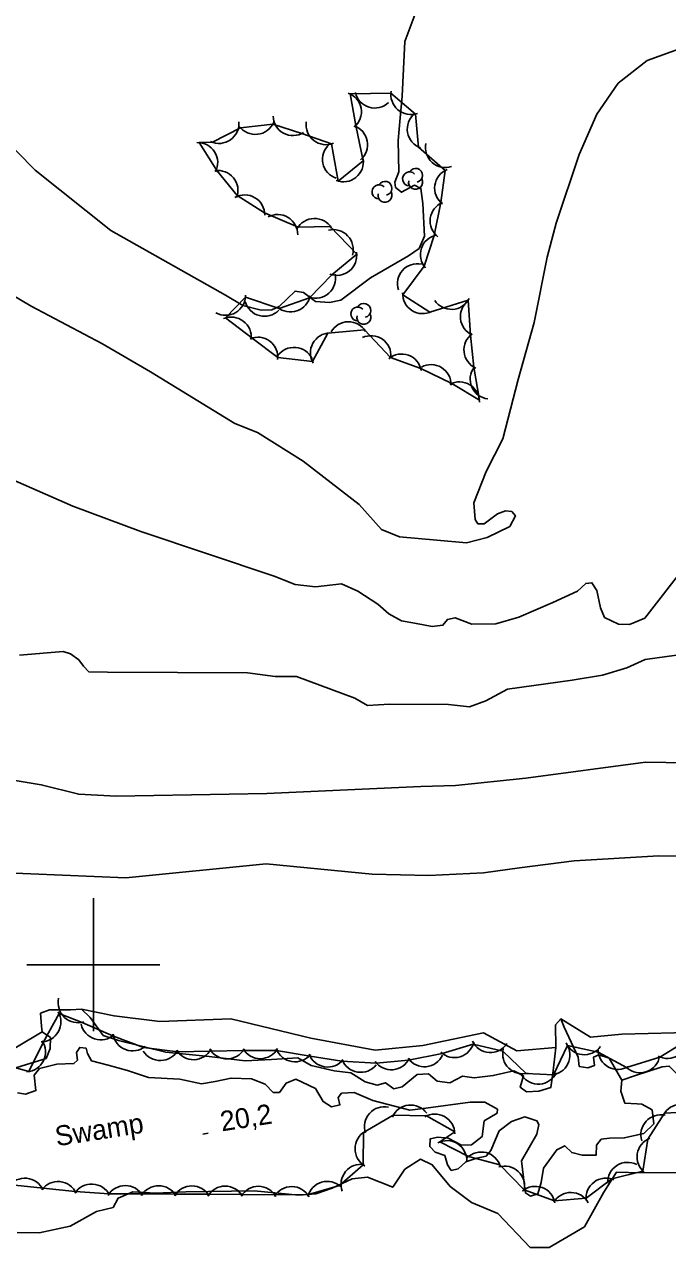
# Model space of a CAD drawing. Extents: x 646142 to 649934, y 5874075 to 5876351.
# Drawn here: x 648789.6 to 648886.2, y 5874957.5 to 5875141.4 of the extents above; entities that cross this region are included whole.
import ezdxf

# ---------------------------------------------------------------- set-up
doc = ezdxf.new("R2010")
doc.units = 0
for name, color, linetype in [('Niveau 1', 7, 'Continuous'), ('Niveau 2', 7, 'Continuous'), ('Niveau 3', 7, 'Continuous'), ('Niveau 4', 7, 'Continuous'), ('Niveau 44', 7, 'Continuous'), ('Niveau 61', 7, 'Continuous'), ('Niveau 7', 7, 'Continuous')]:
    doc.layers.add(name, color=color, linetype=linetype)

msp = doc.modelspace()

# ---------------------------------------------------------------- linework, layer by layer
at = {"layer": 'Niveau 1'}
msp.add_lwpolyline([(648888.59, 5875137.92), (648883.17, 5875135.92), (648878.85, 5875132.54), (648875.6, 5875127.9), (648872.98, 5875121.83), (648869.5, 5875111.5), (648868.15, 5875106.39), (648866.22, 5875096.58), (648863.8, 5875087.99), (648861.52, 5875079.07), (648859, 5875074.16), (648857.14, 5875069.44), (648857.33, 5875066.92), (648857.75, 5875066.27), (648858.68, 5875066.27), (648860.7, 5875067.77), (648861.91, 5875068.25), (648862.85, 5875068.13), (648863.39, 5875067.5), (648862.54, 5875065.9), (648859.16, 5875064.24), (648856.02, 5875063.42), (648851.57, 5875063.83), (648845.96, 5875064.34), (648843.29, 5875065.42), (648839.94, 5875069.19), (648831.51, 5875075.73), (648824.63, 5875080.02), (648821.23, 5875081.36), (648808.6, 5875089.15), (648801.27, 5875093.39), (648790.64, 5875098.99), (648779.05, 5875105.86)], dxfattribs=at)
at = {"layer": 'Niveau 2'}
for points in [[(648848.6, 5875143.61), (648846.76, 5875138.79), (648846.37, 5875130.57), (648846.07, 5875127.31), (648845.79, 5875123.93), (648845.9, 5875119.22), (648845.28, 5875117.65), (648845.38, 5875116.86), (648846.27, 5875116.15), (648848.22, 5875117.18), (648849.2, 5875116.72), (648849.48, 5875114.44), (648849.73, 5875109.52), (648848.91, 5875107.69), (648847.31, 5875106.59), (648841.6, 5875103.28), (648837.16, 5875099.89), (648835.46, 5875099.58), (648833.37, 5875099.69), (648831.58, 5875101.09), (648830.29, 5875101.29), (648827.92, 5875098.94), (648826.82, 5875098.47), (648825.21, 5875098.4), (648822.47, 5875099.13), (648819.86, 5875100.67), (648802.62, 5875110.38), (648791.25, 5875119.45), (648777.56, 5875133.33)], [(648888.93, 5875059.99), (648882.82, 5875052.11), (648880.51, 5875051.15), (648878.88, 5875051.19), (648876.79, 5875052.22), (648876.15, 5875053.65), (648875.6, 5875056.25), (648874.88, 5875057.44), (648873.97, 5875057.34), (648872.72, 5875056.15), (648868.99, 5875054.45), (648863.93, 5875052.25), (648860.46, 5875051.27), (648856.87, 5875051.2), (648854.32, 5875052.18), (648853.19, 5875051.93), (648852.49, 5875051.04), (648850.89, 5875050.86), (648848.52, 5875051.28), (648846.27, 5875051.71), (648844.4, 5875052.77), (648842.73, 5875054.2), (648839.71, 5875056.17), (648837.26, 5875057.27), (648833.37, 5875056.82), (648830.32, 5875057.17), (648827.15, 5875058.42), (648807.1, 5875065.14), (648796.9, 5875068.94), (648783.31, 5875074.9)], [(648854.41, 5875026.94), (648849.19, 5875026.8), (648826.06, 5875025.76), (648803.43, 5875025.35), (648797.81, 5875025.63), (648792.17, 5875027.07), (648765.69, 5875031.45), (648746.51, 5875036.1), (648740.63, 5875037.51), (648734.2, 5875039.68), (648716.6, 5875046.6), (648709.41, 5875049.25), (648687.89, 5875058.75), (648680.63, 5875061.98)], [(649037.74, 5875051.14), (649026.53, 5875049.03), (649013.76, 5875045.35), (649005.25, 5875041.93), (648996.58, 5875037.92), (648979.54, 5875029.33), (648975.48, 5875026.42), (648972.13, 5875025.34), (648969.13, 5875025.23), (648963.5, 5875025.73), (648957.56, 5875025.86), (648944.92, 5875026.72), (648938.65, 5875027.74), (648925.95, 5875029.05), (648909.88, 5875030.33), (648895.26, 5875030.27), (648882.92, 5875030.47), (648864.97, 5875028.05), (648854.41, 5875026.94)], [(648889.06, 5875046.74), (648882.9, 5875045.91), (648880.15, 5875044.66), (648876.46, 5875043.54), (648871.91, 5875042.79), (648862.21, 5875041.43), (648858.94, 5875039.67), (648856.49, 5875038.8), (648853.32, 5875039.13), (648844.5, 5875039.16), (648841.15, 5875039), (648839.28, 5875040.06), (648830.53, 5875043.34), (648827.28, 5875043.32), (648823.15, 5875043.88), (648802.12, 5875044.01), (648799.33, 5875044.04), (648798.53, 5875044.87), (648797.83, 5875045.84), (648796.56, 5875046.73), (648795.48, 5875047.07), (648788.92, 5875046.55)], [(649110.19, 5875025.14), (649101.94, 5875025.23), (649090.81, 5875026.15), (649077.54, 5875028.44), (649059.83, 5875031.85), (649046.94, 5875032.8), (649036.79, 5875032.33), (649028.04, 5875030.73), (649018.13, 5875028.19), (649000.71, 5875021.53), (648983.52, 5875016.75), (648966.86, 5875014.24), (648958.38, 5875014.19), (648946.48, 5875014.55), (648920.9, 5875016.36), (648907.16, 5875016.52), (648895.92, 5875016.15), (648884.95, 5875016.39), (648872.24, 5875015.62), (648863.99, 5875014.55)], [(648863.99, 5875014.55), (648858.6, 5875013.81), (648850.38, 5875013.44), (648841.86, 5875013.62), (648825.95, 5875015.15), (648804.88, 5875013.07), (648785.78, 5875013.89), (648768.76, 5875015.88), (648752.36, 5875018.41), (648736.79, 5875019.87), (648727.58, 5875020.79), (648712.44, 5875023.46), (648698.78, 5875026.43), (648692.49, 5875027.33), (648680.15, 5875028.01)]]:
    msp.add_lwpolyline(points, dxfattribs=at)
at = {"layer": 'Niveau 3'}
msp.add_line((648816.45, 5874974.54), (648817.24, 5874974.66), dxfattribs=at)
at = {"layer": 'Niveau 4'}
for points in [[(648787.72, 5874984.28), (648789.97, 5874985.01), (648792.89, 5874985.93), (648793.53, 5874987.4), (648793.57, 5874989.04), (648792.29, 5874989.94), (648792.19, 5874990.75), (648792.07, 5874992.72), (648793.41, 5874993.22), (648796.56, 5874993.24), (648798.19, 5874993.31), (648799.51, 5874992.06), (648801.47, 5874989.37), (648803.78, 5874988.59), (648810.88, 5874986.85), (648817.37, 5874986.2), (648822.82, 5874985.55), (648826.76, 5874985.77), (648830.7, 5874986), (648832.71, 5874984.83), (648836.19, 5874984.07), (648838.67, 5874983.77), (648840.82, 5874982.39), (648842.63, 5874981.9), (648843.87, 5874982.27), (648845.15, 5874981.37), (648846.4, 5874981.63), (648848.62, 5874983.52), (648850.36, 5874983.61), (648851.66, 5874982.48), (648853.56, 5874982.23), (648855.42, 5874983.26), (648857.2, 5874983), (648860.07, 5874983.34), (648863.14, 5874984.04), (648864.63, 5874983.28), (648864.13, 5874981.59), (648865.04, 5874980.88), (648866.89, 5874980.98), (648868.69, 5874981.54), (648869.01, 5874983.67), (648869.47, 5874987.57), (648869.42, 5874990.95), (648870.24, 5874991.86), (648870.74, 5874990.63), (648872.8, 5874986.09), (648872.97, 5874984.71), (648874.28, 5874984.52), (648875.28, 5874984.87), (648875.13, 5874986.13), (648875.91, 5874986.45), (648877.49, 5874985.94), (648879.4, 5874982.66), (648879.25, 5874981.01), (648879.82, 5874979.21), (648881.7, 5874979.08), (648882.4, 5874979.05), (648883.91, 5874978.17)], [(648818.29, 5874982.46), (648816.23, 5874982.1), (648813, 5874982.78), (648808.3, 5874983.05), (648805.14, 5874984.08), (648802.24, 5874984.91), (648799.71, 5874985.55), (648799.11, 5874986.65), (648798.9, 5874987.44), (648797.95, 5874987.57), (648797.46, 5874986.81), (648797.59, 5874985.66), (648797.07, 5874985.13), (648794.51, 5874985.07), (648791.91, 5874984.42), (648791.1, 5874983.39), (648791.37, 5874981.09), (648789.8, 5874980.56), (648788.61, 5874980.77)], [(648890.14, 5874982.51), (648887.82, 5874983.4), (648886.49, 5874984.77), (648885.45, 5874984.65), (648881.41, 5874983.36), (648879.4, 5874982.66)], [(648883.91, 5874978.17), (648884.16, 5874976.1), (648882.7, 5874974.65), (648879.75, 5874973.96), (648877.54, 5874973.93), (648876.28, 5874973.79), (648875.57, 5874972.89), (648875.52, 5874971.37), (648873.42, 5874971.36), (648871.86, 5874971.76), (648870.8, 5874972.8), (648869.59, 5874972.2), (648867.59, 5874969.4), (648867.27, 5874967.26), (648866.77, 5874965.57), (648865.65, 5874965.21), (648864.89, 5874965.7), (648864.77, 5874966.74), (648864.31, 5874970.53), (648866.62, 5874974.53), (648866.91, 5874975.97), (648866.62, 5874976.52), (648864.79, 5874977.12), (648862.78, 5874976.42), (648860.96, 5874975.04), (648859.68, 5874972.1), (648858.98, 5874971.2), (648857.61, 5874970.92), (648855.93, 5874970.38), (648854.77, 5874969.31), (648853.75, 5874969.08), (648853.18, 5874969.94), (648852.78, 5874971.3), (648851.32, 5874971.83), (648850.52, 5874972.67), (648850.61, 5874973.84), (648851.74, 5874974.09), (648853.28, 5874973.92), (648855.28, 5874972.87), (648856.78, 5874972.93), (648858.38, 5874974.16), (648858.68, 5874976.53), (648860.64, 5874977.69), (648860.69, 5874978.28), (648858.81, 5874979.34), (648856.59, 5874979.32), (648849.94, 5874978.43), (648847.52, 5874978.15), (648841.98, 5874979.61), (648839.15, 5874980.79), (648837.29, 5874980.7), (648836.79, 5874980.05), (648837.04, 5874978.92), (648835.79, 5874978.65), (648834.53, 5874979.44), (648833.36, 5874981.41), (648831.38, 5874982.34), (648830.39, 5874982.81), (648828.95, 5874982.18), (648827.95, 5874980.78), (648827.01, 5874980.79), (648825.81, 5874982.05), (648823.73, 5874982.85), (648820.68, 5874982.97), (648818.29, 5874982.46)]]:
    msp.add_lwpolyline(points, dxfattribs=at)
at = {"layer": 'Niveau 44'}
for points in [[(648815.87, 5875123.6), (648817.89, 5875123.65), (648822.12, 5875125.8), (648826.95, 5875126.35), (648831.29, 5875124.95), (648835.76, 5875123.4), (648836.78, 5875117.8), (648840.54, 5875120.86), (648839.44, 5875126.16), (648838.55, 5875130.93), (648844.68, 5875131.04), (648848.38, 5875127.9), (648848.85, 5875122.94), (648852.84, 5875119.41), (648852.18, 5875114.61), (648851.2, 5875109.62), (648849.67, 5875105.02), (648846.46, 5875100.7), (648850.56, 5875098.1), (648856.3, 5875099.91), (648856.65, 5875094.67), (648857.16, 5875089.84), (648857.98, 5875084.87), (648853.83, 5875087.4), (648849.18, 5875089.65), (648844.61, 5875091.3), (648840.72, 5875095.47), (648835.23, 5875094.97), (648832.89, 5875090.71), (648827.7, 5875091.29), (648823.83, 5875094.22), (648819.84, 5875097.24), (648822.84, 5875100.35), (648827.88, 5875098.68), (648832.46, 5875100.28), (648835.81, 5875103.73), (648839.56, 5875106.82), (648835.59, 5875111.01), (648830.74, 5875110.89), (648825.72, 5875113.03), (648821.61, 5875115.64), (648818.54, 5875119.41), (648815.87, 5875123.6)], [(648784.33, 5874985.6), (648790.32, 5874983.93), (648792.45, 5874988.3), (648794.84, 5874992.67), (648798.29, 5874991.34), (648803.01, 5874989.27), (648807.54, 5874987.54), (648812.66, 5874986.9), (648817.51, 5874987.03), (648822.65, 5874987.1), (648827.51, 5874987.12), (648832.54, 5874986.26), (648837.33, 5874985.49), (648842.5, 5874985.23), (648847.33, 5874985.67), (648852.41, 5874986.65), (648857.06, 5874988.05), (648861.51, 5874987.03), (648864.99, 5874983.66)], [(648864.99, 5874983.66), (648869.11, 5874983.47), (648871.23, 5874987.84), (648875.82, 5874986.88), (648880.09, 5874984.55), (648885.1, 5874986.13), (648889.23, 5874988.68)], [(648890.66, 5874977.95), (648885.81, 5874977.69), (648883.3, 5874973.79), (648882.55, 5874968.99), (648877.9, 5874967.8), (648874, 5874964.89), (648869.25, 5874964.53), (648864.69, 5874966.18), (648861.05, 5874969.93), (648856.35, 5874971.17), (648852.02, 5874973.36), (648854.27, 5874974.89)], [(648854.27, 5874974.89), (648850.04, 5874977.27), (648845.04, 5874977.38), (648840.56, 5874974.76), (648840.52, 5874969.91), (648836.95, 5874966.8), (648832.29, 5874965.44), (648827.23, 5874965.43), (648822.38, 5874965.47), (648817.23, 5874965.5), (648812.38, 5874965.53), (648807.23, 5874965.55), (648802.38, 5874965.58), (648797.26, 5874965.92), (648792.43, 5874966.41), (648787.27, 5874966.94)]]:
    msp.add_lwpolyline(points, dxfattribs=at)
for centre, radius, start, end in [((648837.26, 5875128.22), 3, 310.5444, 70.5223), ((648842.27, 5875131.8), 3, 193.1376, 313.1155), ((648847.68, 5875130.82), 3, 169.66, 289.6379), ((648818.87, 5875126.48), 3, 244.9128, 4.8907), ((648830, 5875127.66), 3, 181.3959, 301.3739), ((648834.95, 5875126.28), 3, 171.7681, 291.746), ((648850.15, 5875125.64), 3, 130.1986, 250.1765), ((648824.33, 5875127.83), 3, 216.5591, 336.537), ((648838.18, 5875123.3), 3, 310.5444, 70.5223), ((648815.67, 5875120.6), 3, 332.2188, 92.1967), ((648837.42, 5875121.08), 3, 131.4367, 251.4147), ((648852.89, 5875122.85), 3, 167.7077, 287.6857), ((648837.55, 5875120.7), 3, 249.1351, 9.113), ((648818.71, 5875116.41), 3, 339.2213, 99.1992), ((648848.4, 5875118.68), 1.05, 282.2692, 149.7263), ((648854.26, 5875116.77), 3, 112.1958, 232.1737), ((648843.8, 5875116.73), 1.05, 282.2692, 149.7263), ((648847.5, 5875118.15), 1.05, 44.1154, 269.804), ((648848.4, 5875117.63), 1.05, 166.9369, 29.6212), ((648822.74, 5875112.74), 3, 359.4373, 119.4153), ((648842.9, 5875116.2), 1.05, 44.1154, 269.804), ((648843.8, 5875115.68), 1.05, 166.9369, 29.6212), ((648853.58, 5875111.82), 3, 112.1958, 232.1737), ((648827.69, 5875109.79), 3, 358.8515, 118.8294), ((648833.21, 5875109.19), 3, 31.3824, 151.3603), ((648836.03, 5875107.52), 3, 343.8644, 103.8423), ((648852.11, 5875106.76), 3, 101.5685, 221.5465), ((648836.56, 5875106.64), 3, 249.4423, 9.4202), ((648848.67, 5875102.4), 3, 78.5302, 198.5081), ((648833.39, 5875103.21), 3, 251.6474, 11.6253), ((648849.45, 5875100.89), 3, 177.6385, 297.6164), ((648819.86, 5875100.64), 3, 240.5708, 0.5488), ((648825.7, 5875100.49), 3, 195.5098, 315.4877), ((648829.59, 5875101.14), 3, 229.3364, 349.3143), ((648840.62, 5875098.37), 1.05, 282.2692, 149.7263), ((648853.77, 5875101.53), 3, 213.3265, 333.3045), ((648858.13, 5875097.42), 3, 126.0916, 246.0696), ((648820.71, 5875094.37), 3, 352.8861, 112.864), ((648839.72, 5875097.84), 1.05, 44.1154, 269.804), ((648840.62, 5875097.32), 1.05, 166.9369, 29.6212), ((648838.32, 5875093.67), 3, 30.8725, 150.8505), ((648824.7, 5875091.35), 3, 352.8861, 112.864), ((648835.6, 5875091.99), 3, 91.2448, 211.2227), ((648841.7, 5875091.57), 3, 355.2512, 115.2292), ((648858.66, 5875092.44), 3, 126.0916, 246.0696), ((648830.15, 5875089.82), 3, 25.4852, 145.4631), ((648846.29, 5875088.82), 3, 10.0969, 130.0749), ((648850.72, 5875087.23), 3, 358.6385, 118.6164), ((648859.6, 5875088.05), 3, 143.4125, 263.3904), ((648854.99, 5875084.63), 3, 358.6385, 118.6164), ((648797.7, 5874994.29), 3, 167.2211, 287.199), ((648792.12, 5874991.4), 3, 270.952, 30.93), ((648801.1, 5874991.71), 3, 192.238, 312.216), ((648805.9, 5874990.05), 3, 189.2195, 309.1975), ((648886.24, 5874988.91), 3, 241.7133, 1.6912), ((648789.8, 5874986.89), 3, 274.0685, 34.0464), ((648810.04, 5874988.6), 3, 211.4953, 331.4732), ((648815.04, 5874988.73), 3, 211.4953, 331.4732), ((648820.07, 5874988.85), 3, 210.2939, 330.2718), ((648825.07, 5874988.88), 3, 210.2939, 330.2718), ((648830.28, 5874988.41), 3, 200.9127, 320.8906), ((648854.23, 5874989.04), 3, 226.7956, 346.7736), ((648859.63, 5874989.81), 3, 206.1477, 326.1257), ((648864.48, 5874986.61), 3, 165.896, 285.8739), ((648868.58, 5874986.42), 3, 274.1188, 34.0967), ((648873.74, 5874989.47), 3, 203.6489, 323.6268), ((648878.8, 5874987.26), 3, 181.411, 301.389), ((648835.21, 5874987.62), 3, 200.9127, 320.8906), ((648840.15, 5874986.83), 3, 200.9127, 320.8906), ((648844.75, 5874987.21), 3, 215.2678, 335.2457), ((648849.73, 5874987.66), 3, 215.2678, 335.2457), ((648882.1, 5874986.76), 3, 229.8952, 349.8731), ((648866.83, 5874985.05), 3, 214.4481, 334.426), ((648843.73, 5874975.67), 3, 78.5826, 198.5605), ((648847.66, 5874975.91), 3, 36.6359, 156.6138), ((648888.33, 5874976.06), 3, 33.0612, 153.0391), ((648851.29, 5874974.55), 3, 0.5721, 120.5501), ((648885.23, 5874974.44), 3, 77.5934, 197.5713), ((648842.3, 5874972.33), 3, 119.6045, 239.5825), ((648853.09, 5874970.56), 3, 356.9415, 116.9195), ((648884.66, 5874971.12), 3, 111.1468, 231.1248), ((648858.25, 5874968.85), 3, 15.2593, 135.2372), ((648840.2, 5874967.01), 3, 80.6508, 200.6287), ((648861.78, 5874966.73), 3, 346.8978, 106.8757), ((648880.26, 5874967.3), 3, 62.9661, 182.9441), ((648789.7, 5874964.91), 3, 24.1958, 144.1737), ((648794.67, 5874964.41), 3, 24.1958, 144.1737), ((648799.74, 5874964.03), 3, 27.3379, 147.3159), ((648804.79, 5874963.8), 3, 29.7211, 149.699), ((648809.79, 5874963.78), 3, 29.7211, 149.699), ((648814.79, 5874963.75), 3, 29.7211, 149.699), ((648819.79, 5874963.72), 3, 29.7211, 149.699), ((648835.12, 5874964.43), 3, 46.2865, 166.2645), ((648877, 5874964.93), 3, 66.7076, 186.6856), ((648824.79, 5874963.69), 3, 29.5929, 149.5708), ((648829.79, 5874963.65), 3, 29.5929, 149.5708), ((648866.37, 5874963.69), 3, 10.1255, 130.1035), ((648871.72, 5874962.76), 3, 29.1495, 149.1274)]:
    msp.add_arc(centre, radius, start, end, dxfattribs=at)
at = {"layer": 'Niveau 61'}
for points in [[(648800, 5875010), (648800, 5875000), (648800, 5874990)], [(648790, 5875000), (648800, 5875000), (648810, 5875000)]]:
    msp.add_lwpolyline(points, dxfattribs=at)
at = {"layer": 'Niveau 7'}
for points in [[(648870.24, 5874991.86), (648874.65, 5874989.11), (648879.38, 5874989.54), (648887.28, 5874989.75), (648895.17, 5874991.02), (648900.69, 5874990.72), (648902.94, 5874990.4), (648907.37, 5874995.36)], [(648798.19, 5874993.31), (648803.1, 5874992.3), (648809.97, 5874991.47), (648820.66, 5874991.89), (648832.68, 5874988.96), (648842.35, 5874987.17), (648849.49, 5874987.88), (648858.59, 5874989.75), (648863.59, 5874987.07), (648869.47, 5874987.57)], [(648725.43, 5874980.57), (648723.67, 5874983.51), (648723.74, 5874985.86), (648723.91, 5874987.39), (648725.18, 5874988.47), (648728.1, 5874988.46), (648733.58, 5874985.71), (648739, 5874984.36), (648744.95, 5874984.46), (648752.86, 5874985.73), (648758.81, 5874985.72), (648762.87, 5874985.02), (648765.35, 5874985.77), (648766.38, 5874985.89), (648766.75, 5874984.77), (648766.93, 5874983.27), (648768.63, 5874982.77), (648772.41, 5874981.46), (648775.55, 5874982.52), (648777.98, 5874982.69), (648779.61, 5874982.76), (648784.77, 5874985.46), (648792.29, 5874989.94)], [(648788.57, 5874959.76), (648791.85, 5874959.68), (648796.52, 5874960.68), (648800.46, 5874962.89), (648802.95, 5874963.53), (648803.72, 5874964.9), (648805.94, 5874965.86), (648809.35, 5874965.67), (648813.88, 5874965.85), (648824.13, 5874965.99), (648830.86, 5874965.37), (648833.41, 5874965.55), (648835.87, 5874966.42), (648838.85, 5874967.81), (648841.15, 5874968.08), (648844.96, 5874966.54), (648846.79, 5874969.26), (648849.11, 5874970.75), (648850.91, 5874969.91), (648853.57, 5874966.67), (648856.78, 5874964.24), (648860.77, 5874962.6), (648865.59, 5874957.5), (648868.45, 5874957.49), (648873.79, 5874960.61), (648876.66, 5874965.79), (648878.57, 5874968.81), (648880.38, 5874968.79), (648887.74, 5874968.71)]]:
    msp.add_lwpolyline(points, dxfattribs=at)

# ---------------------------------------------------------------- texts
at = {"layer": 'Niveau 3'}
msp.add_text('20,2 ', height=3, rotation=8.941, dxfattribs=at).set_placement((648819.3, 5874974.94))
at = {"layer": 'Niveau 7'}
msp.add_text('Swamp', height=3, rotation=8.9405, dxfattribs=at).set_placement((648794.49, 5874972.7))

doc.saveas('drawing.dxf')
